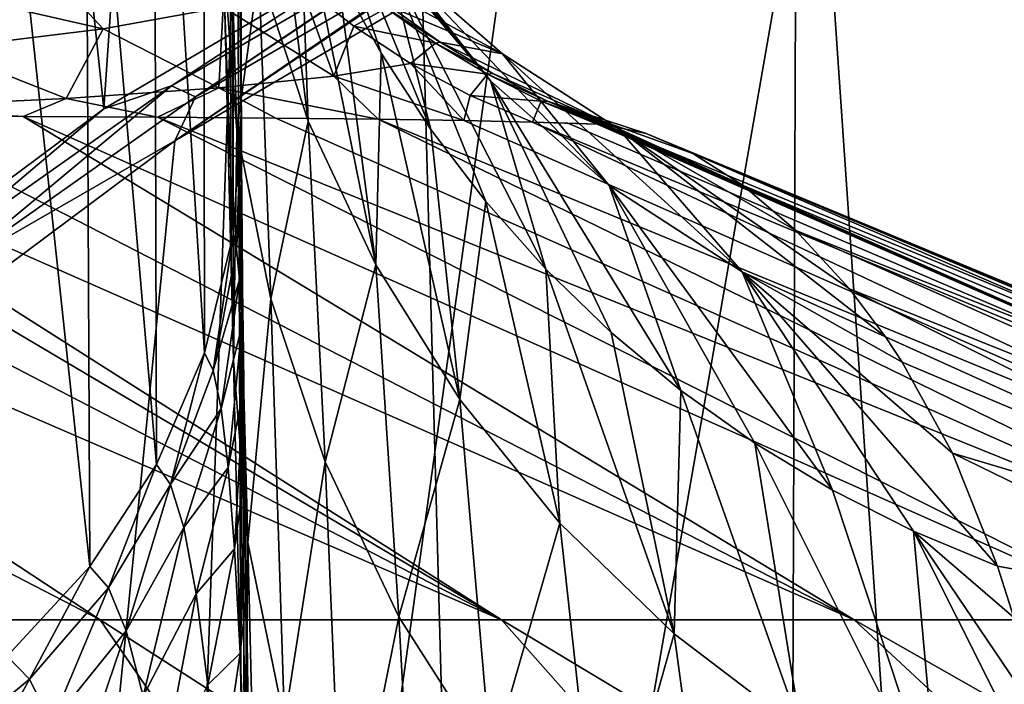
# Model space of a CAD drawing. Header units: millimetres. Extents: x -24 to 24, y 0 to 188.
# Tile 448 of 460: x 11.13 to 13.16, y 170 to 171.37. Entities that reach past the tile are written whole.
import ezdxf

# ---------------------------------------------------------------- set-up
doc = ezdxf.new("R2010")
doc.units = ezdxf.units.MM
doc.header["$LTSCALE"] = 58.620611
for name, color, linetype in [('106', 7, 'CONTINUOUS'), ('107', 7, 'CONTINUOUS'), ('108', 7, 'CONTINUOUS'), ('109', 7, 'CONTINUOUS'), ('110', 7, 'CONTINUOUS'), ('121', 7, 'CONTINUOUS'), ('126', 7, 'CONTINUOUS'), ('166', 7, 'CONTINUOUS'), ('169', 7, 'CONTINUOUS'), ('402', 7, 'CONTINUOUS'), ('403', 7, 'CONTINUOUS'), ('77', 7, 'CONTINUOUS'), ('93', 7, 'CONTINUOUS')]:
    doc.layers.add(name, color=color, linetype=linetype)

msp = doc.modelspace()

# ---------------------------------------------------------------- linework, layer by layer
at = {"layer": '106', "color": 7, "linetype": 'CONTINUOUS'}
for points in [[(11.1483, 171.52, -3.9029), (11.3017, 171.3553, -4.0239), (10.8442, 171.4599, -4.8542), (11.1483, 171.52, -3.9029)], [(11.5497, 171.4001, -3.0085), (11.3017, 171.3553, -4.0239), (11.1483, 171.52, -3.9029), (11.5497, 171.4001, -3.0085)], [(11.3017, 171.3553, -4.0239), (10.9644, 171.314, -5.018), (10.8442, 171.4599, -4.8542), (11.3017, 171.3553, -4.0239)], [(11.7085, 171.4478, -1.9806), (11.7778, 171.257, -2.9847), (11.5497, 171.4001, -3.0085), (11.7085, 171.4478, -1.9806)], [(11.819, 171.3604, -1.9968), (11.7778, 171.257, -2.9847), (11.7085, 171.4478, -1.9806), (11.819, 171.3604, -1.9968)], [(11.5497, 171.4001, -3.0085), (11.5407, 171.2329, -3.9415), (11.3017, 171.3553, -4.0239), (11.5497, 171.4001, -3.0085)], [(11.7778, 171.257, -2.9847), (11.5407, 171.2329, -3.9415), (11.5497, 171.4001, -3.0085), (11.7778, 171.257, -2.9847)], [(11.3017, 171.3553, -4.0239), (11.2253, 171.2112, -4.8787), (10.9644, 171.314, -5.018), (11.3017, 171.3553, -4.0239)], [(11.5407, 171.2329, -3.9415), (11.2253, 171.2112, -4.8787), (11.3017, 171.3553, -4.0239), (11.5407, 171.2329, -3.9415)], [(11.9365, 171.2833, -2.0155), (11.7778, 171.257, -2.9847), (11.819, 171.3604, -1.9968), (11.9365, 171.2833, -2.0155)], [(11.2253, 171.2112, -4.8787), (10.8326, 171.1922, -5.7895), (10.9644, 171.314, -5.018), (11.2253, 171.2112, -4.8787)], [(11.9365, 171.2833, -2.0155), (12.0464, 171.1656, -2.7315), (11.7778, 171.257, -2.9847), (11.9365, 171.2833, -2.0155)], [(12.0599, 171.2171, -2.0365), (12.0464, 171.1656, -2.7315), (11.9365, 171.2833, -2.0155), (12.0599, 171.2171, -2.0365)], [(11.7778, 171.257, -2.9847), (11.8695, 171.1684, -3.3921), (11.5407, 171.2329, -3.9415), (11.7778, 171.257, -2.9847)], [(12.0464, 171.1656, -2.7315), (11.8695, 171.1684, -3.3921), (11.7778, 171.257, -2.9847), (12.0464, 171.1656, -2.7315)], [(11.5407, 171.2329, -3.9415), (11.4136, 171.1725, -4.6736), (11.2253, 171.2112, -4.8787), (11.5407, 171.2329, -3.9415)], [(11.6584, 171.1706, -4.0399), (11.4136, 171.1725, -4.6736), (11.5407, 171.2329, -3.9415), (11.6584, 171.1706, -4.0399)], [(11.8695, 171.1684, -3.3921), (11.6584, 171.1706, -4.0399), (11.5407, 171.2329, -3.9415), (11.8695, 171.1684, -3.3921)], [(11.2253, 171.2112, -4.8787), (11.136, 171.174, -5.2919), (10.8326, 171.1922, -5.7895), (11.2253, 171.2112, -4.8787)], [(11.4136, 171.1725, -4.6736), (11.136, 171.174, -5.2919), (11.2253, 171.2112, -4.8787), (11.4136, 171.1725, -4.6736)], [(12.1884, 171.1623, -2.0596), (12.0464, 171.1656, -2.7315), (12.0599, 171.2171, -2.0365), (12.1884, 171.1623, -2.0596)], [(11.136, 171.174, -5.2919), (10.8261, 171.1752, -5.8933), (10.8326, 171.1922, -5.7895), (11.136, 171.174, -5.2919)]]:
    msp.add_3dface(points, dxfattribs=at)
at = {"layer": '107', "color": 7, "linetype": 'CONTINUOUS'}
for points in [[(11.819, 171.3604, -1.9968), (11.7085, 171.4478, -1.9806), (11.8861, 171.3975, -1.0829), (11.819, 171.3604, -1.9968)], [(11.9882, 171.3257, -1.0903), (11.819, 171.3604, -1.9968), (11.8861, 171.3975, -1.0829), (11.9882, 171.3257, -1.0903)], [(11.9365, 171.2833, -2.0155), (11.819, 171.3604, -1.9968), (11.9882, 171.3257, -1.0903), (11.9365, 171.2833, -2.0155)], [(12.0953, 171.2617, -1.0991), (11.9365, 171.2833, -2.0155), (11.9882, 171.3257, -1.0903), (12.0953, 171.2617, -1.0991)], [(12.0599, 171.2171, -2.0365), (11.9365, 171.2833, -2.0155), (12.0953, 171.2617, -1.0991), (12.0599, 171.2171, -2.0365)], [(12.2066, 171.2057, -1.1093), (12.0599, 171.2171, -2.0365), (12.0953, 171.2617, -1.0991), (12.2066, 171.2057, -1.1093)], [(12.1884, 171.1623, -2.0596), (12.0599, 171.2171, -2.0365), (12.2066, 171.2057, -1.1093), (12.1884, 171.1623, -2.0596)], [(12.3217, 171.1581, -1.1209), (12.1884, 171.1623, -2.0596), (12.2066, 171.2057, -1.1093), (12.3217, 171.1581, -1.1209)], [(12.3217, 171.1581, -1.1209), (12.2616, 171.1602, -1.6105), (12.1884, 171.1623, -2.0596), (12.3217, 171.1581, -1.1209)]]:
    msp.add_3dface(points, dxfattribs=at)
at = {"layer": '108', "color": 7, "linetype": 'CONTINUOUS'}
for points in [[(11.9975, 171.3277, -0.9506), (11.8861, 171.3975, -1.0829), (11.8938, 171.4009, -0.9425), (11.9975, 171.3277, -0.9506)], [(11.9882, 171.3257, -1.0903), (11.8861, 171.3975, -1.0829), (11.9975, 171.3277, -0.9506), (11.9882, 171.3257, -1.0903)], [(12.1062, 171.2625, -0.96), (11.9882, 171.3257, -1.0903), (11.9975, 171.3277, -0.9506), (12.1062, 171.2625, -0.96)], [(12.0953, 171.2617, -1.0991), (11.9882, 171.3257, -1.0903), (12.1062, 171.2625, -0.96), (12.0953, 171.2617, -1.0991)], [(12.2193, 171.2055, -0.9708), (12.0953, 171.2617, -1.0991), (12.1062, 171.2625, -0.96), (12.2193, 171.2055, -0.9708)], [(12.2066, 171.2057, -1.1093), (12.0953, 171.2617, -1.0991), (12.2193, 171.2055, -0.9708), (12.2066, 171.2057, -1.1093)], [(12.3363, 171.1571, -0.9829), (12.3291, 171.1576, -1.0501), (12.2066, 171.2057, -1.1093), (12.3363, 171.1571, -0.9829)], [(12.3363, 171.1571, -0.9829), (12.2066, 171.2057, -1.1093), (12.2193, 171.2055, -0.9708), (12.3363, 171.1571, -0.9829)], [(12.3291, 171.1576, -1.0501), (12.3217, 171.1581, -1.1209), (12.2066, 171.2057, -1.1093), (12.3291, 171.1576, -1.0501)]]:
    msp.add_3dface(points, dxfattribs=at)
at = {"layer": '109', "color": 7, "linetype": 'CONTINUOUS'}
for points in [[(11.8759, 171.3046, 6.6339), (11.9781, 171.1474, 6.6031), (11.7175, 171.7765, 4.1806), (11.8759, 171.3046, 6.6339)], [(11.7175, 171.7765, 4.1806), (11.9781, 171.1474, 6.6031), (11.8905, 171.4977, 4.1383), (11.7175, 171.7765, 4.1806)], [(11.7857, 171.4691, 6.6643), (11.8759, 171.3046, 6.6339), (11.7175, 171.7765, 4.1806), (11.7857, 171.4691, 6.6643)], [(11.8905, 171.4977, 4.1383), (12.1018, 171.2475, 4.0918), (11.7263, 171.7077, 1.624), (11.8905, 171.4977, 4.1383)], [(11.7263, 171.7077, 1.624), (12.1018, 171.2475, 4.0918), (11.9119, 171.4909, 1.5966), (11.7263, 171.7077, 1.624)], [(12.0917, 170.9984, 6.572), (12.2162, 170.8583, 6.5408), (11.8905, 171.4977, 4.1383), (12.0917, 170.9984, 6.572)], [(11.8905, 171.4977, 4.1383), (12.2162, 170.8583, 6.5408), (12.1018, 171.2475, 4.0918), (11.8905, 171.4977, 4.1383)], [(11.9781, 171.1474, 6.6031), (12.0917, 170.9984, 6.572), (11.8905, 171.4977, 4.1383), (11.9781, 171.1474, 6.6031)], [(11.7958, 171.4815, -0.9359), (11.9119, 171.4909, 1.5966), (12.1264, 171.3034, 1.5642), (11.7958, 171.4815, -0.9359)], [(11.8938, 171.4009, -0.9425), (11.7958, 171.4815, -0.9359), (12.1264, 171.3034, 1.5642), (11.8938, 171.4009, -0.9425)], [(12.1018, 171.2475, 4.0918), (12.3471, 171.0312, 4.0421), (11.9119, 171.4909, 1.5966), (12.1018, 171.2475, 4.0918)], [(11.9119, 171.4909, 1.5966), (12.3471, 171.0312, 4.0421), (12.1264, 171.3034, 1.5642), (11.9119, 171.4909, 1.5966)], [(11.9975, 171.3277, -0.9506), (11.8938, 171.4009, -0.9425), (12.1264, 171.3034, 1.5642), (11.9975, 171.3277, -0.9506)], [(12.1062, 171.2625, -0.96), (11.9975, 171.3277, -0.9506), (12.3653, 171.1491, 1.5273), (12.1062, 171.2625, -0.96)], [(11.9975, 171.3277, -0.9506), (12.1264, 171.3034, 1.5642), (12.3653, 171.1491, 1.5273), (11.9975, 171.3277, -0.9506)], [(12.3471, 171.0312, 4.0421), (12.6212, 170.8533, 3.9903), (12.1264, 171.3034, 1.5642), (12.3471, 171.0312, 4.0421)], [(12.1264, 171.3034, 1.5642), (12.6212, 170.8533, 3.9903), (12.3653, 171.1491, 1.5273), (12.1264, 171.3034, 1.5642)], [(12.2193, 171.2055, -0.9708), (12.1062, 171.2625, -0.96), (12.3653, 171.1491, 1.5273), (12.2193, 171.2055, -0.9708)], [(12.3509, 170.7279, 6.5096), (12.495, 170.608, 6.4786), (12.1018, 171.2475, 4.0918), (12.3509, 170.7279, 6.5096)], [(12.1018, 171.2475, 4.0918), (12.495, 170.608, 6.4786), (12.3471, 171.0312, 4.0421), (12.1018, 171.2475, 4.0918)], [(12.2162, 170.8583, 6.5408), (12.3509, 170.7279, 6.5096), (12.1018, 171.2475, 4.0918), (12.2162, 170.8583, 6.5408)], [(12.6235, 171.0312, 1.4868), (12.5198, 171.0972, 0.6393), (12.2193, 171.2055, -0.9708), (12.6235, 171.0312, 1.4868)], [(12.6235, 171.0312, 1.4868), (12.2193, 171.2055, -0.9708), (12.3653, 171.1491, 1.5273), (12.6235, 171.0312, 1.4868)], [(12.5198, 171.0972, 0.6393), (12.4229, 171.1389, -0.1862), (12.2193, 171.2055, -0.9708), (12.5198, 171.0972, 0.6393)], [(12.4229, 171.1389, -0.1862), (12.3363, 171.1571, -0.9829), (12.2193, 171.2055, -0.9708), (12.4229, 171.1389, -0.1862)], [(12.9175, 170.7185, 3.9314), (12.8431, 170.818, 3.2859), (12.3653, 171.1491, 1.5273), (12.9175, 170.7185, 3.9314)], [(12.6212, 170.8533, 3.9903), (12.9175, 170.7185, 3.9314), (12.3653, 171.1491, 1.5273), (12.6212, 170.8533, 3.9903)], [(12.8431, 170.818, 3.2859), (12.7327, 170.9384, 2.3716), (12.3653, 171.1491, 1.5273), (12.8431, 170.818, 3.2859)], [(12.7327, 170.9384, 2.3716), (12.6235, 171.0312, 1.4868), (12.3653, 171.1491, 1.5273), (12.7327, 170.9384, 2.3716)], [(12.6476, 170.4991, 6.448), (12.8081, 170.4019, 6.418), (12.3471, 171.0312, 4.0421), (12.6476, 170.4991, 6.448)], [(12.3471, 171.0312, 4.0421), (12.8081, 170.4019, 6.418), (12.6212, 170.8533, 3.9903), (12.3471, 171.0312, 4.0421)], [(12.495, 170.608, 6.4786), (12.6476, 170.4991, 6.448), (12.3471, 171.0312, 4.0421), (12.495, 170.608, 6.4786)], [(13.1489, 170.2447, 6.3602), (13.0558, 170.4781, 5.2603), (12.6212, 170.8533, 3.9903), (13.1489, 170.2447, 6.3602)], [(12.9755, 170.3169, 6.3886), (13.1489, 170.2447, 6.3602), (12.6212, 170.8533, 3.9903), (12.9755, 170.3169, 6.3886)], [(13.0558, 170.4781, 5.2603), (12.952, 170.6663, 4.2435), (12.6212, 170.8533, 3.9903), (13.0558, 170.4781, 5.2603)], [(12.952, 170.6663, 4.2435), (12.9175, 170.7185, 3.9314), (12.6212, 170.8533, 3.9903), (12.952, 170.6663, 4.2435)], [(12.8081, 170.4019, 6.418), (12.9755, 170.3169, 6.3886), (12.6212, 170.8533, 3.9903), (12.8081, 170.4019, 6.418)]]:
    msp.add_3dface(points, dxfattribs=at)
at = {"layer": '110', "color": 7, "linetype": 'CONTINUOUS'}
for points in [[(11.5501, 171.4996, 12.0912), (11.5776, 171.1451, 11.9865), (11.5584, 171.7995, 9.4002), (11.5501, 171.4996, 12.0912)], [(11.5584, 171.7995, 9.4002), (11.5776, 171.1451, 11.9865), (11.6227, 171.4767, 9.3285), (11.5584, 171.7995, 9.4002)], [(11.6432, 171.8162, 6.7229), (11.6227, 171.4767, 9.3285), (11.7253, 171.1645, 9.2543), (11.6432, 171.8162, 6.7229)], [(11.708, 171.6399, 6.694), (11.6432, 171.8162, 6.7229), (11.7253, 171.1645, 9.2543), (11.708, 171.6399, 6.694)], [(11.7857, 171.4691, 6.6643), (11.708, 171.6399, 6.694), (11.8645, 170.8672, 9.1788), (11.7857, 171.4691, 6.6643)], [(11.708, 171.6399, 6.694), (11.7253, 171.1645, 9.2543), (11.8645, 170.8672, 9.1788), (11.708, 171.6399, 6.694)], [(11.5501, 171.4996, 12.0912), (11.5656, 170.8743, 14.0889), (11.5705, 170.6699, 14.6627), (11.5501, 171.4996, 12.0912)], [(11.5501, 171.4996, 12.0912), (11.5705, 170.6699, 14.6627), (11.5776, 171.1451, 11.9865), (11.5501, 171.4996, 12.0912)], [(11.5776, 171.1451, 11.9865), (11.6479, 170.797, 11.8809), (11.6227, 171.4767, 9.3285), (11.5776, 171.1451, 11.9865)], [(11.6227, 171.4767, 9.3285), (11.6479, 170.797, 11.8809), (11.7253, 171.1645, 9.2543), (11.6227, 171.4767, 9.3285)], [(11.8759, 171.3046, 6.6339), (11.7857, 171.4691, 6.6643), (11.8645, 170.8672, 9.1788), (11.8759, 171.3046, 6.6339)], [(11.8759, 171.3046, 6.6339), (11.8645, 170.8672, 9.1788), (12.0386, 170.589, 9.1028), (11.8759, 171.3046, 6.6339)], [(11.9781, 171.1474, 6.6031), (11.8759, 171.3046, 6.6339), (12.0386, 170.589, 9.1028), (11.9781, 171.1474, 6.6031)], [(11.6479, 170.797, 11.8809), (11.76, 170.4605, 11.7732), (11.7253, 171.1645, 9.2543), (11.6479, 170.797, 11.8809)], [(11.7253, 171.1645, 9.2543), (11.76, 170.4605, 11.7732), (11.8645, 170.8672, 9.1788), (11.7253, 171.1645, 9.2543)], [(12.0917, 170.9984, 6.572), (11.9781, 171.1474, 6.6031), (12.0386, 170.589, 9.1028), (12.0917, 170.9984, 6.572)], [(11.5705, 170.6699, 14.6627), (11.6001, 170.2936, 14.5183), (11.5776, 171.1451, 11.9865), (11.5705, 170.6699, 14.6627)], [(11.5776, 171.1451, 11.9865), (11.6001, 170.2936, 14.5183), (11.6479, 170.797, 11.8809), (11.5776, 171.1451, 11.9865)], [(12.0917, 170.9984, 6.572), (12.0386, 170.589, 9.1028), (12.245, 170.3336, 9.0275), (12.0917, 170.9984, 6.572)], [(12.2162, 170.8583, 6.5408), (12.0917, 170.9984, 6.572), (12.245, 170.3336, 9.0275), (12.2162, 170.8583, 6.5408)], [(11.76, 170.4605, 11.7732), (11.9123, 170.1405, 11.6651), (11.8645, 170.8672, 9.1788), (11.76, 170.4605, 11.7732)], [(11.8645, 170.8672, 9.1788), (11.9123, 170.1405, 11.6651), (12.0386, 170.589, 9.1028), (11.8645, 170.8672, 9.1788)], [(12.3509, 170.7279, 6.5096), (12.2162, 170.8583, 6.5408), (12.481, 170.1048, 8.9539), (12.3509, 170.7279, 6.5096)], [(12.2162, 170.8583, 6.5408), (12.245, 170.3336, 9.0275), (12.481, 170.1048, 8.9539), (12.2162, 170.8583, 6.5408)], [(11.6001, 170.2936, 14.5183), (11.6762, 169.924, 14.374), (11.6479, 170.797, 11.8809), (11.6001, 170.2936, 14.5183)], [(11.6479, 170.797, 11.8809), (11.6762, 169.924, 14.374), (11.76, 170.4605, 11.7732), (11.6479, 170.797, 11.8809)], [(12.495, 170.608, 6.4786), (12.3509, 170.7279, 6.5096), (12.481, 170.1048, 8.9539), (12.495, 170.608, 6.4786)], [(11.5705, 170.6699, 14.6627), (11.586, 170.0022, 16.3467), (11.5942, 169.639, 17.1664), (11.5705, 170.6699, 14.6627)], [(11.5705, 170.6699, 14.6627), (11.5942, 169.639, 17.1664), (11.6001, 170.2936, 14.5183), (11.5705, 170.6699, 14.6627)], [(12.495, 170.608, 6.4786), (12.481, 170.1048, 8.9539), (12.7432, 169.9055, 8.883), (12.495, 170.608, 6.4786)], [(12.6476, 170.4991, 6.448), (12.495, 170.608, 6.4786), (12.7432, 169.9055, 8.883), (12.6476, 170.4991, 6.448)], [(11.9123, 170.1405, 11.6651), (12.1028, 169.8411, 11.5581), (12.0386, 170.589, 9.1028), (11.9123, 170.1405, 11.6651)], [(12.0386, 170.589, 9.1028), (12.1028, 169.8411, 11.5581), (12.245, 170.3336, 9.0275), (12.0386, 170.589, 9.1028)], [(12.8081, 170.4019, 6.418), (12.6476, 170.4991, 6.448), (13.028, 169.7386, 8.8158), (12.8081, 170.4019, 6.418)], [(12.6476, 170.4991, 6.448), (12.7432, 169.9055, 8.883), (13.028, 169.7386, 8.8158), (12.6476, 170.4991, 6.448)], [(11.6762, 169.924, 14.374), (11.7976, 169.5672, 14.2286), (11.76, 170.4605, 11.7732), (11.6762, 169.924, 14.374)], [(11.76, 170.4605, 11.7732), (11.7976, 169.5672, 14.2286), (11.9123, 170.1405, 11.6651), (11.76, 170.4605, 11.7732)], [(12.9755, 170.3169, 6.3886), (12.8081, 170.4019, 6.418), (13.028, 169.7386, 8.8158), (12.9755, 170.3169, 6.3886)], [(12.1028, 169.8411, 11.5581), (12.3288, 169.5667, 11.4535), (12.245, 170.3336, 9.0275), (12.1028, 169.8411, 11.5581)], [(12.245, 170.3336, 9.0275), (12.3288, 169.5667, 11.4535), (12.481, 170.1048, 8.9539), (12.245, 170.3336, 9.0275)], [(13.3312, 169.6078, 8.749), (13.2496, 169.9124, 7.6978), (12.9755, 170.3169, 6.3886), (13.3312, 169.6078, 8.749)], [(13.3312, 169.6078, 8.749), (12.9755, 170.3169, 6.3886), (13.028, 169.7386, 8.8158), (13.3312, 169.6078, 8.749)], [(13.2496, 169.9124, 7.6978), (13.1825, 170.1391, 6.8125), (12.9755, 170.3169, 6.3886), (13.2496, 169.9124, 7.6978)], [(13.1825, 170.1391, 6.8125), (13.1489, 170.2447, 6.3602), (12.9755, 170.3169, 6.3886), (13.1825, 170.1391, 6.8125)], [(11.5942, 169.639, 17.1664), (11.6258, 169.2461, 16.9791), (11.6001, 170.2936, 14.5183), (11.5942, 169.639, 17.1664)], [(11.6001, 170.2936, 14.5183), (11.6258, 169.2461, 16.9791), (11.6762, 169.924, 14.374), (11.6001, 170.2936, 14.5183)], [(11.7976, 169.5672, 14.2286), (11.9627, 169.2279, 14.084), (11.9123, 170.1405, 11.6651), (11.7976, 169.5672, 14.2286)], [(11.9123, 170.1405, 11.6651), (11.9627, 169.2279, 14.084), (12.1028, 169.8411, 11.5581), (11.9123, 170.1405, 11.6651)], [(12.3288, 169.5667, 11.4535), (12.5873, 169.3209, 11.3529), (12.481, 170.1048, 8.9539), (12.3288, 169.5667, 11.4535)], [(12.481, 170.1048, 8.9539), (12.5873, 169.3209, 11.3529), (12.7432, 169.9055, 8.883), (12.481, 170.1048, 8.9539)]]:
    msp.add_3dface(points, dxfattribs=at)
at = {"layer": '121', "color": 7, "linetype": 'CONTINUOUS'}
for points in [[(11.5688, 172.8399, 39.9623), (11.5081, 172.5922, 39.9959), (11.5698, 170.9296, 25.6218), (11.5688, 172.8399, 39.9623)], [(11.5867, 171.1796, 25.5888), (11.5867, 171.5239, 28.1991), (11.5688, 172.8399, 39.9623), (11.5867, 171.1796, 25.5888)], [(11.5867, 171.1796, 25.5888), (11.5688, 172.8399, 39.9623), (11.5698, 170.9296, 25.6218), (11.5867, 171.1796, 25.5888)], [(11.5081, 172.5922, 39.9959), (11.4058, 172.3584, 40.0276), (11.5108, 170.6856, 25.6539), (11.5081, 172.5922, 39.9959)], [(11.5698, 170.9296, 25.6218), (11.5081, 172.5922, 39.9959), (11.5108, 170.6856, 25.6539), (11.5698, 170.9296, 25.6218)], [(11.4058, 172.3584, 40.0276), (11.2649, 172.1452, 40.0565), (11.4113, 170.455, 25.6843), (11.4058, 172.3584, 40.0276)], [(11.5108, 170.6856, 25.6539), (11.4058, 172.3584, 40.0276), (11.4113, 170.455, 25.6843), (11.5108, 170.6856, 25.6539)], [(11.2649, 172.1452, 40.0565), (11.0895, 171.9588, 40.0817), (11.2742, 170.2442, 25.712), (11.2649, 172.1452, 40.0565)], [(11.4113, 170.455, 25.6843), (11.2649, 172.1452, 40.0565), (11.2742, 170.2442, 25.712), (11.4113, 170.455, 25.6843)], [(11.2742, 170.2442, 25.712), (11.0895, 171.9588, 40.0817), (11.1032, 170.0593, 25.7363), (11.2742, 170.2442, 25.712)]]:
    msp.add_3dface(points, dxfattribs=at)
at = {"layer": '126', "color": 7, "linetype": 'CONTINUOUS'}
for points in [[(11.5867, 171.1796, 25.5888), (11.5698, 170.9296, 25.6218), (11.5769, 170.8998, 25.134), (11.5867, 171.1796, 25.5888)], [(11.5869, 171.1183, 25.2019), (11.5867, 171.1796, 25.5888), (11.5769, 170.8998, 25.134), (11.5869, 171.1183, 25.2019)], [(11.5874, 171.0375, 24.8213), (11.5869, 171.1183, 25.2019), (11.5769, 170.8998, 25.134), (11.5874, 171.0375, 24.8213)], [(11.5829, 170.8369, 24.646), (11.5874, 171.0375, 24.8213), (11.5769, 170.8998, 25.134), (11.5829, 170.8369, 24.646)], [(11.5883, 170.9378, 24.4488), (11.5874, 171.0375, 24.8213), (11.5829, 170.8369, 24.646), (11.5883, 170.9378, 24.4488)], [(11.5698, 170.9296, 25.6218), (11.5108, 170.6856, 25.6539), (11.5286, 170.6494, 25.1098), (11.5698, 170.9296, 25.6218)], [(11.5769, 170.8998, 25.134), (11.5698, 170.9296, 25.6218), (11.5286, 170.6494, 25.1098), (11.5769, 170.8998, 25.134)], [(11.5877, 170.7399, 24.16), (11.5883, 170.9378, 24.4488), (11.5829, 170.8369, 24.646), (11.5877, 170.7399, 24.16)], [(11.5895, 170.82, 24.086), (11.5883, 170.9378, 24.4488), (11.5877, 170.7399, 24.16), (11.5895, 170.82, 24.086)], [(11.5829, 170.8369, 24.646), (11.5769, 170.8998, 25.134), (11.5286, 170.6494, 25.1098), (11.5829, 170.8369, 24.646)], [(11.5449, 170.5709, 24.566), (11.5829, 170.8369, 24.646), (11.5286, 170.6494, 25.1098), (11.5449, 170.5709, 24.566)], [(11.5877, 170.7399, 24.16), (11.5829, 170.8369, 24.646), (11.5449, 170.5709, 24.566), (11.5877, 170.7399, 24.16)], [(11.5915, 170.6077, 23.6787), (11.5895, 170.82, 24.086), (11.5877, 170.7399, 24.16), (11.5915, 170.6077, 23.6787)], [(11.5911, 170.6849, 23.7343), (11.5895, 170.82, 24.086), (11.5915, 170.6077, 23.6787), (11.5911, 170.6849, 23.7343)], [(11.5597, 170.4486, 24.0262), (11.5877, 170.7399, 24.16), (11.5449, 170.5709, 24.566), (11.5597, 170.4486, 24.0262)], [(11.5915, 170.6077, 23.6787), (11.5877, 170.7399, 24.16), (11.5597, 170.4486, 24.0262), (11.5915, 170.6077, 23.6787)], [(11.5108, 170.6856, 25.6539), (11.4113, 170.455, 25.6843), (11.4403, 170.4136, 25.1171), (11.5108, 170.6856, 25.6539)], [(11.5286, 170.6494, 25.1098), (11.5108, 170.6856, 25.6539), (11.4403, 170.4136, 25.1171), (11.5286, 170.6494, 25.1098)], [(11.5929, 170.5336, 23.3952), (11.5911, 170.6849, 23.7343), (11.5915, 170.6077, 23.6787), (11.5929, 170.5336, 23.3952)], [(11.5449, 170.5709, 24.566), (11.5286, 170.6494, 25.1098), (11.4403, 170.4136, 25.1171), (11.5449, 170.5709, 24.566)], [(11.573, 170.2807, 23.4942), (11.5915, 170.6077, 23.6787), (11.5597, 170.4486, 24.0262), (11.573, 170.2807, 23.4942)], [(11.5941, 170.4385, 23.2041), (11.5915, 170.6077, 23.6787), (11.573, 170.2807, 23.4942), (11.5941, 170.4385, 23.2041)], [(11.5941, 170.4385, 23.2041), (11.5929, 170.5336, 23.3952), (11.5915, 170.6077, 23.6787), (11.5941, 170.4385, 23.2041)], [(11.4678, 170.3251, 24.5512), (11.5449, 170.5709, 24.566), (11.4403, 170.4136, 25.1171), (11.4678, 170.3251, 24.5512)], [(11.5597, 170.4486, 24.0262), (11.5449, 170.5709, 24.566), (11.4678, 170.3251, 24.5512), (11.5597, 170.4486, 24.0262)], [(11.4113, 170.455, 25.6843), (11.2742, 170.2442, 25.712), (11.3123, 170.2004, 25.1632), (11.4113, 170.455, 25.6843)], [(11.4403, 170.4136, 25.1171), (11.4113, 170.455, 25.6843), (11.3123, 170.2004, 25.1632), (11.4403, 170.4136, 25.1171)], [(11.4936, 170.1877, 23.991), (11.5597, 170.4486, 24.0262), (11.4678, 170.3251, 24.5512), (11.4936, 170.1877, 23.991)], [(11.573, 170.2807, 23.4942), (11.5597, 170.4486, 24.0262), (11.4936, 170.1877, 23.991), (11.573, 170.2807, 23.4942)], [(11.5846, 170.0655, 22.9747), (11.5941, 170.4385, 23.2041), (11.573, 170.2807, 23.4942), (11.5846, 170.0655, 22.9747)], [(11.5951, 170.3671, 23.0697), (11.5941, 170.4385, 23.2041), (11.5846, 170.0655, 22.9747), (11.5951, 170.3671, 23.0697)], [(11.3491, 170.1115, 24.6166), (11.4403, 170.4136, 25.1171), (11.3123, 170.2004, 25.1632), (11.3491, 170.1115, 24.6166)], [(11.4678, 170.3251, 24.5512), (11.4403, 170.4136, 25.1171), (11.3491, 170.1115, 24.6166), (11.4678, 170.3251, 24.5512)], [(11.5975, 170.1866, 22.7591), (11.5951, 170.3671, 23.0697), (11.5846, 170.0655, 22.9747), (11.5975, 170.1866, 22.7591)], [(11.3843, 169.9761, 24.0764), (11.4678, 170.3251, 24.5512), (11.3491, 170.1115, 24.6166), (11.3843, 169.9761, 24.0764)], [(11.4936, 170.1877, 23.991), (11.4678, 170.3251, 24.5512), (11.3843, 169.9761, 24.0764), (11.4936, 170.1877, 23.991)], [(11.5174, 169.9994, 23.4414), (11.573, 170.2807, 23.4942), (11.4936, 170.1877, 23.991), (11.5174, 169.9994, 23.4414)], [(11.5846, 170.0655, 22.9747), (11.573, 170.2807, 23.4942), (11.5174, 169.9994, 23.4414), (11.5846, 170.0655, 22.9747)], [(11.2742, 170.2442, 25.712), (11.1032, 170.0593, 25.7363), (11.1494, 170.0112, 25.2041), (11.2742, 170.2442, 25.712)], [(11.3123, 170.2004, 25.1632), (11.2742, 170.2442, 25.712), (11.1494, 170.0112, 25.2041), (11.3123, 170.2004, 25.1632)], [(11.1945, 169.92, 24.6752), (11.3123, 170.2004, 25.1632), (11.1494, 170.0112, 25.2041), (11.1945, 169.92, 24.6752)], [(11.3491, 170.1115, 24.6166), (11.3123, 170.2004, 25.1632), (11.1945, 169.92, 24.6752), (11.3491, 170.1115, 24.6166)], [(11.4175, 169.7926, 23.5473), (11.4936, 170.1877, 23.991), (11.3843, 169.9761, 24.0764), (11.4175, 169.7926, 23.5473)], [(11.5174, 169.9994, 23.4414), (11.4936, 170.1877, 23.991), (11.4175, 169.7926, 23.5473), (11.5174, 169.9994, 23.4414)], [(11.5948, 169.8013, 22.4731), (11.5975, 170.1866, 22.7591), (11.5846, 170.0655, 22.9747), (11.5948, 169.8013, 22.4731)], [(11.6002, 169.9932, 22.464), (11.5975, 170.1866, 22.7591), (11.5948, 169.8013, 22.4731), (11.6002, 169.9932, 22.464)], [(11.2382, 169.7846, 24.1535), (11.3491, 170.1115, 24.6166), (11.1945, 169.92, 24.6752), (11.2382, 169.7846, 24.1535)], [(11.3843, 169.9761, 24.0764), (11.3491, 170.1115, 24.6166), (11.2382, 169.7846, 24.1535), (11.3843, 169.9761, 24.0764)], [(11.1494, 170.0112, 25.2041), (11.1032, 170.0593, 25.7363), (10.9563, 169.8514, 25.2386), (11.1494, 170.0112, 25.2041)], [(11.5391, 169.7584, 22.9082), (11.5846, 170.0655, 22.9747), (11.5174, 169.9994, 23.4414), (11.5391, 169.7584, 22.9082)], [(11.5948, 169.8013, 22.4731), (11.5846, 170.0655, 22.9747), (11.5391, 169.7584, 22.9082), (11.5948, 169.8013, 22.4731)], [(11.0085, 169.756, 24.7251), (11.1494, 170.0112, 25.2041), (10.9563, 169.8514, 25.2386), (11.0085, 169.756, 24.7251)], [(11.1945, 169.92, 24.6752), (11.1494, 170.0112, 25.2041), (11.0085, 169.756, 24.7251), (11.1945, 169.92, 24.6752)]]:
    msp.add_3dface(points, dxfattribs=at)
at = {"layer": '166', "color": 7, "linetype": 'CONTINUOUS'}
for points in [[(13.2764, 172.3282, 218.3887), (13.2132, 165.5611, 196.9232), (12.7766, 171.9173, 217.063), (13.2764, 172.3282, 218.3887)], [(12.7766, 171.9173, 217.063), (13.2132, 165.5611, 196.9232), (9.865, 155.2259, 164.0103), (12.7766, 171.9173, 217.063)], [(12.1321, 171.5262, 215.7948), (12.7766, 171.9173, 217.063), (9.865, 155.2259, 164.0103), (12.1321, 171.5262, 215.7948)], [(11.4497, 171.1234, 214.4893), (12.1321, 171.5262, 215.7948), (9.865, 155.2259, 164.0103), (11.4497, 171.1234, 214.4893)], [(10.8846, 170.703, 213.1341), (11.4497, 171.1234, 214.4893), (9.865, 155.2259, 164.0103), (10.8846, 170.703, 213.1341)]]:
    msp.add_3dface(points, dxfattribs=at)
at = {"layer": '169', "color": 7, "linetype": 'CONTINUOUS'}
for points in [[(10.7986, 177.8987, 243.6322), (10.6996, 146.8852, 253.1309), (11.7895, 177.733, 243.1384), (10.7986, 177.8987, 243.6322)], [(10.6996, 146.8852, 253.1309), (12.6366, 146.5608, 252.1019), (11.7895, 177.733, 243.1384), (10.6996, 146.8852, 253.1309)], [(11.7895, 177.733, 243.1384), (12.6366, 146.5608, 252.1019), (12.7554, 177.5532, 242.6018), (11.7895, 177.733, 243.1384)], [(12.7554, 177.5532, 242.6018), (12.6366, 146.5608, 252.1019), (13.6943, 177.3596, 242.0234), (12.7554, 177.5532, 242.6018)], [(12.6366, 146.5608, 252.1019), (14.4658, 146.184, 250.9069), (13.6943, 177.3596, 242.0234), (12.6366, 146.5608, 252.1019)]]:
    msp.add_3dface(points, dxfattribs=at)
at = {"layer": '402', "color": 7, "linetype": 'CONTINUOUS'}
for points in [[(11.3028, 171.1899, 214.5373), (10.7324, 170.7657, 213.17), (10.7787, 176.1489, 230.2451), (11.3028, 171.1899, 214.5373)], [(11.6171, 175.7807, 229.1103), (11.3028, 171.1899, 214.5373), (10.7787, 176.1489, 230.2451), (11.6171, 175.7807, 229.1103)], [(11.9915, 171.5963, 215.8546), (11.3028, 171.1899, 214.5373), (11.6171, 175.7807, 229.1103), (11.9915, 171.5963, 215.8546)]]:
    msp.add_3dface(points, dxfattribs=at)
at = {"layer": '403', "color": 7, "linetype": 'CONTINUOUS'}
for points in [[(11.3028, 171.1899, 214.5373), (11.9915, 171.5963, 215.8546), (11.4426, 171.2372, 214.709), (11.3028, 171.1899, 214.5373)], [(11.9915, 171.5963, 215.8546), (12.0384, 171.5833, 215.8315), (11.4426, 171.2372, 214.709), (11.9915, 171.5963, 215.8546)], [(12.0384, 171.5833, 215.8315), (11.4925, 171.2148, 214.6918), (11.4426, 171.2372, 214.709), (12.0384, 171.5833, 215.8315)], [(12.0409, 171.5824, 215.8304), (11.4925, 171.2148, 214.6918), (12.0384, 171.5833, 215.8315), (12.0409, 171.5824, 215.8304)], [(12.0864, 171.5599, 215.8109), (11.4925, 171.2148, 214.6918), (12.0409, 171.5824, 215.8304), (12.0864, 171.5599, 215.8109)], [(12.0883, 171.5588, 215.8102), (11.4497, 171.1234, 214.4893), (12.0864, 171.5599, 215.8109), (12.0883, 171.5588, 215.8102)], [(12.0864, 171.5599, 215.8109), (11.4497, 171.1234, 214.4893), (11.4925, 171.2148, 214.6918), (12.0864, 171.5599, 215.8109)], [(12.0901, 171.5577, 215.8095), (11.4497, 171.1234, 214.4893), (12.0883, 171.5588, 215.8102), (12.0901, 171.5577, 215.8095)], [(12.1321, 171.5262, 215.7948), (11.4497, 171.1234, 214.4893), (12.0901, 171.5577, 215.8095), (12.1321, 171.5262, 215.7948)], [(11.3028, 171.1899, 214.5373), (11.4426, 171.2372, 214.709), (10.9331, 170.8776, 213.5486), (11.3028, 171.1899, 214.5373)], [(11.4426, 171.2372, 214.709), (10.9845, 170.8563, 213.5349), (10.9331, 170.8776, 213.5486), (11.4426, 171.2372, 214.709)], [(11.4925, 171.2148, 214.6918), (10.9845, 170.8563, 213.5349), (11.4426, 171.2372, 214.709), (11.4925, 171.2148, 214.6918)], [(11.4925, 171.2148, 214.6918), (11.4497, 171.1234, 214.4893), (10.9845, 170.8563, 213.5349), (11.4925, 171.2148, 214.6918)], [(10.7324, 170.7657, 213.17), (11.3028, 171.1899, 214.5373), (10.9331, 170.8776, 213.5486), (10.7324, 170.7657, 213.17)], [(11.4497, 171.1234, 214.4893), (10.8846, 170.703, 213.1341), (10.9845, 170.8563, 213.5349), (11.4497, 171.1234, 214.4893)]]:
    msp.add_3dface(points, dxfattribs=at)
at = {"layer": '77', "color": 7, "linetype": 'CONTINUOUS'}
for points in [[(11.2951, 170.134, -9.6404), (10.3726, 170.134, -10.6267), (9.281, 171.1769, -8.1044), (11.2951, 170.134, -9.6404)], [(9.7114, 171.1769, -7.5834), (11.2951, 170.134, -9.6404), (9.281, 171.1769, -8.1044), (9.7114, 171.1769, -7.5834)], [(12.1243, 170.134, -8.5744), (11.2951, 170.134, -9.6404), (9.7114, 171.1769, -7.5834), (12.1243, 170.134, -8.5744)], [(10.1129, 171.1766, -7.0404), (12.1243, 170.134, -8.5744), (9.7114, 171.1769, -7.5834), (10.1129, 171.1766, -7.0404)], [(10.3641, 171.1763, -6.6668), (12.1243, 170.134, -8.5744), (10.1129, 171.1766, -7.0404), (10.3641, 171.1763, -6.6668)], [(10.4848, 171.176, -6.4766), (12.1243, 170.134, -8.5744), (10.3641, 171.1763, -6.6668), (10.4848, 171.176, -6.4766)], [(12.8531, 170.134, -7.4374), (12.1243, 170.134, -8.5744), (10.4848, 171.176, -6.4766), (12.8531, 170.134, -7.4374)], [(10.8261, 171.1752, -5.8933), (12.8531, 170.134, -7.4374), (10.4848, 171.176, -6.4766), (10.8261, 171.1752, -5.8933)], [(11.136, 171.174, -5.2919), (12.8531, 170.134, -7.4374), (10.8261, 171.1752, -5.8933), (11.136, 171.174, -5.2919)], [(13.4756, 170.134, -6.2389), (12.8531, 170.134, -7.4374), (11.136, 171.174, -5.2919), (13.4756, 170.134, -6.2389)], [(11.4136, 171.1725, -4.6736), (13.4756, 170.134, -6.2389), (11.136, 171.174, -5.2919), (11.4136, 171.1725, -4.6736)], [(13.9867, 170.134, -4.9888), (13.4756, 170.134, -6.2389), (11.4136, 171.1725, -4.6736), (13.9867, 170.134, -4.9888)], [(11.6584, 171.1706, -4.0399), (13.9867, 170.134, -4.9888), (11.4136, 171.1725, -4.6736), (11.6584, 171.1706, -4.0399)], [(11.8695, 171.1684, -3.3921), (13.9867, 170.134, -4.9888), (11.6584, 171.1706, -4.0399), (11.8695, 171.1684, -3.3921)], [(14.3821, 170.134, -3.6975), (13.9867, 170.134, -4.9888), (11.8695, 171.1684, -3.3921), (14.3821, 170.134, -3.6975)], [(12.0464, 171.1656, -2.7315), (14.3821, 170.134, -3.6975), (11.8695, 171.1684, -3.3921), (12.0464, 171.1656, -2.7315)], [(12.1884, 171.1623, -2.0596), (14.3821, 170.134, -3.6975), (12.0464, 171.1656, -2.7315), (12.1884, 171.1623, -2.0596)], [(14.6586, 170.134, -2.3756), (14.3821, 170.134, -3.6975), (12.1884, 171.1623, -2.0596), (14.6586, 170.134, -2.3756)], [(12.2616, 171.1602, -1.6105), (14.6586, 170.134, -2.3756), (12.1884, 171.1623, -2.0596), (12.2616, 171.1602, -1.6105)], [(12.3217, 171.1581, -1.1209), (14.6586, 170.134, -2.3756), (12.2616, 171.1602, -1.6105), (12.3217, 171.1581, -1.1209)], [(12.3291, 171.1576, -1.0501), (14.6586, 170.134, -2.3756), (12.3217, 171.1581, -1.1209), (12.3291, 171.1576, -1.0501)], [(12.3363, 171.1571, -0.9829), (14.6586, 170.134, -2.3756), (12.3291, 171.1576, -1.0501), (12.3363, 171.1571, -0.9829)], [(14.8138, 170.134, -1.034), (14.6586, 170.134, -2.3756), (12.3363, 171.1571, -0.9829), (14.8138, 170.134, -1.034)], [(12.4229, 171.1389, -0.1862), (14.8138, 170.134, -1.034), (12.3363, 171.1571, -0.9829), (12.4229, 171.1389, -0.1862)], [(14.8465, 170.134, 0.3161), (14.8138, 170.134, -1.034), (12.4229, 171.1389, -0.1862), (14.8465, 170.134, 0.3161)], [(12.5198, 171.0972, 0.6393), (14.8465, 170.134, 0.3161), (12.4229, 171.1389, -0.1862), (12.5198, 171.0972, 0.6393)], [(14.7563, 170.134, 1.6636), (14.8465, 170.134, 0.3161), (12.5198, 171.0972, 0.6393), (14.7563, 170.134, 1.6636)], [(12.6235, 171.0312, 1.4868), (14.7563, 170.134, 1.6636), (12.5198, 171.0972, 0.6393), (12.6235, 171.0312, 1.4868)], [(12.7327, 170.9384, 2.3716), (14.7563, 170.134, 1.6636), (12.6235, 171.0312, 1.4868), (12.7327, 170.9384, 2.3716)], [(14.5442, 170.134, 2.9974), (14.7563, 170.134, 1.6636), (12.7327, 170.9384, 2.3716), (14.5442, 170.134, 2.9974)], [(12.8431, 170.818, 3.2859), (14.5442, 170.134, 2.9974), (12.7327, 170.9384, 2.3716), (12.8431, 170.818, 3.2859)], [(14.2117, 170.134, 4.3063), (14.5442, 170.134, 2.9974), (12.8431, 170.818, 3.2859), (14.2117, 170.134, 4.3063)], [(12.9175, 170.7185, 3.9314), (14.2117, 170.134, 4.3063), (12.8431, 170.818, 3.2859), (12.9175, 170.7185, 3.9314)], [(12.952, 170.6663, 4.2435), (14.2117, 170.134, 4.3063), (12.9175, 170.7185, 3.9314), (12.952, 170.6663, 4.2435)], [(13.0558, 170.4781, 5.2603), (14.2117, 170.134, 4.3063), (12.952, 170.6663, 4.2435), (13.0558, 170.4781, 5.2603)], [(13.7617, 170.134, 5.5797), (14.2117, 170.134, 4.3063), (13.0558, 170.4781, 5.2603), (13.7617, 170.134, 5.5797)], [(13.1489, 170.2447, 6.3602), (13.7617, 170.134, 5.5797), (13.0558, 170.4781, 5.2603), (13.1489, 170.2447, 6.3602)], [(13.1825, 170.1391, 6.8125), (13.7617, 170.134, 5.5797), (13.1489, 170.2447, 6.3602), (13.1825, 170.1391, 6.8125)], [(12.1465, 168.8955, -12.3069), (10.9694, 168.8955, -13.3667), (10.3726, 170.134, -10.6267), (12.1465, 168.8955, -12.3069)], [(11.2951, 170.134, -9.6404), (12.1465, 168.8955, -12.3069), (10.3726, 170.134, -10.6267), (11.2951, 170.134, -9.6404)], [(13.2216, 168.8955, -11.1438), (12.1465, 168.8955, -12.3069), (11.2951, 170.134, -9.6404), (13.2216, 168.8955, -11.1438)], [(12.1243, 170.134, -8.5744), (13.2216, 168.8955, -11.1438), (11.2951, 170.134, -9.6404), (12.1243, 170.134, -8.5744)], [(14.1859, 168.8955, -9.8873), (13.2216, 168.8955, -11.1438), (12.1243, 170.134, -8.5744), (14.1859, 168.8955, -9.8873)], [(12.8531, 170.134, -7.4374), (14.1859, 168.8955, -9.8873), (12.1243, 170.134, -8.5744), (12.8531, 170.134, -7.4374)], [(15.0311, 168.8955, -8.5478), (14.1859, 168.8955, -9.8873), (12.8531, 170.134, -7.4374), (15.0311, 168.8955, -8.5478)], [(13.4756, 170.134, -6.2389), (15.0311, 168.8955, -8.5478), (12.8531, 170.134, -7.4374), (13.4756, 170.134, -6.2389)]]:
    msp.add_3dface(points, dxfattribs=at)
at = {"layer": '93', "color": 7, "linetype": 'CONTINUOUS'}
for points in [[(11.5501, 171.4996, 12.0912), (11.5195, 186.3842, 111.863), (11.5656, 170.8743, 14.0889), (11.5501, 171.4996, 12.0912)], [(11.5656, 170.8743, 14.0889), (11.5195, 186.3842, 111.863), (11.5705, 170.6699, 14.6627), (11.5656, 170.8743, 14.0889)], [(11.5705, 170.6699, 14.6627), (11.5195, 186.3842, 111.863), (11.586, 170.0022, 16.3467), (11.5705, 170.6699, 14.6627)], [(11.586, 170.0022, 16.3467), (11.5195, 186.3842, 111.863), (11.5869, 171.1183, 25.2019), (11.586, 170.0022, 16.3467)], [(11.5869, 171.1183, 25.2019), (11.5195, 186.3842, 111.863), (11.5867, 171.1796, 25.5888), (11.5869, 171.1183, 25.2019)], [(11.5867, 171.1796, 25.5888), (11.5195, 186.3842, 111.863), (11.5867, 171.5239, 28.1991), (11.5867, 171.1796, 25.5888)], [(11.5942, 169.639, 17.1664), (11.586, 170.0022, 16.3467), (11.5869, 171.1183, 25.2019), (11.5942, 169.639, 17.1664)], [(11.5874, 171.0375, 24.8213), (11.5942, 169.639, 17.1664), (11.5869, 171.1183, 25.2019), (11.5874, 171.0375, 24.8213)], [(11.5883, 170.9378, 24.4488), (11.5942, 169.639, 17.1664), (11.5874, 171.0375, 24.8213), (11.5883, 170.9378, 24.4488)], [(11.5895, 170.82, 24.086), (11.5942, 169.639, 17.1664), (11.5883, 170.9378, 24.4488), (11.5895, 170.82, 24.086)], [(11.6087, 168.9847, 18.5122), (11.5942, 169.639, 17.1664), (11.5895, 170.82, 24.086), (11.6087, 168.9847, 18.5122)], [(11.5911, 170.6849, 23.7343), (11.6087, 168.9847, 18.5122), (11.5895, 170.82, 24.086), (11.5911, 170.6849, 23.7343)], [(11.5929, 170.5336, 23.3952), (11.6087, 168.9847, 18.5122), (11.5911, 170.6849, 23.7343), (11.5929, 170.5336, 23.3952)], [(11.5941, 170.4385, 23.2041), (11.6087, 168.9847, 18.5122), (11.5929, 170.5336, 23.3952), (11.5941, 170.4385, 23.2041)], [(11.5951, 170.3671, 23.0697), (11.6087, 168.9847, 18.5122), (11.5941, 170.4385, 23.2041), (11.5951, 170.3671, 23.0697)], [(11.6213, 168.4053, 19.5905), (11.6087, 168.9847, 18.5122), (11.5951, 170.3671, 23.0697), (11.6213, 168.4053, 19.5905)], [(11.5975, 170.1866, 22.7591), (11.6213, 168.4053, 19.5905), (11.5951, 170.3671, 23.0697), (11.5975, 170.1866, 22.7591)], [(11.6002, 169.9932, 22.464), (11.6213, 168.4053, 19.5905), (11.5975, 170.1866, 22.7591), (11.6002, 169.9932, 22.464)]]:
    msp.add_3dface(points, dxfattribs=at)

doc.saveas('drawing.dxf')
